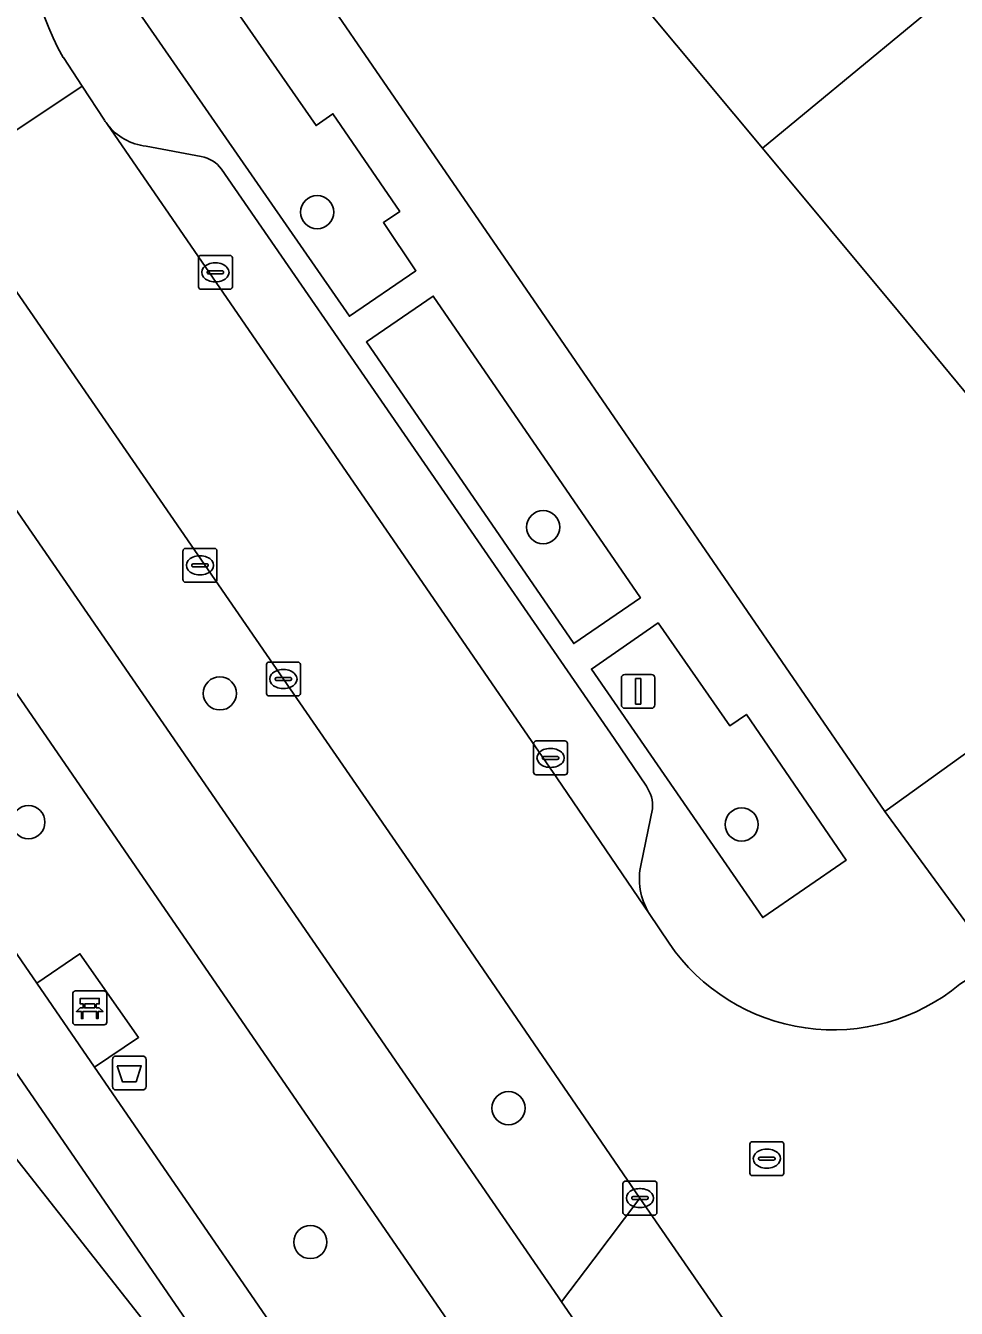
# Model space of a CAD drawing. Extents: x 159888 to 160761, y 384031 to 384750.
# Drawn here: x 160314.88 to 160342.34, y 384220.6 to 384258.44 of the extents above; entities that cross this region are included whole.
import ezdxf

# ---------------------------------------------------------------- set-up
doc = ezdxf.new("R2010")
doc.units = 0
for name, color, linetype in [('IMGEO_Afvalbak', 7, 'Continuous'), ('IMGEO_Bank', 7, 'Continuous'), ('IMGEO_Berm_groen', 7, 'Continuous'), ('IMGEO_Boom', 7, 'Continuous'), ('IMGEO_Erf', 7, 'Continuous'), ('IMGEO_Fietspad_gesloten', 7, 'Continuous'), ('IMGEO_Groenvoorziening', 7, 'Continuous'), ('IMGEO_Kolk', 7, 'Continuous'), ('IMGEO_Lichtmast', 7, 'Continuous'), ('IMGEO_Pand', 7, 'Continuous'), ('IMGEO_Parkeervlak_open', 7, 'Continuous'), ('IMGEO_Rijbaan_lokaal_open', 7, 'Continuous'), ('IMGEO_Rioolput', 7, 'Continuous'), ('IMGEO_Voetpad_halfverhard', 7, 'Continuous'), ('IMGEO_Voetpad_open', 7, 'Continuous')]:
    doc.layers.add(name, color=color, linetype=linetype)

msp = doc.modelspace()

# ---------------------------------------------------------------- linework, layer by layer
at = {"layer": 'IMGEO_Afvalbak'}
for p, q in [((160317.441, 384227.145), (160317.441, 384227.945)), ((160317.441, 384227.945), (160317.441, 384227.145)), ((160317.541, 384228.045), (160318.331, 384228.045)), ((160318.331, 384228.045), (160317.541, 384228.045)), ((160318.431, 384227.945), (160318.431, 384227.145)), ((160318.431, 384227.145), (160318.431, 384227.945)), ((160318.331, 384227.045), (160317.541, 384227.045)), ((160317.541, 384227.045), (160318.331, 384227.045))]:
    msp.add_line(p, q, dxfattribs=at)
msp.add_lwpolyline([(160317.584, 384227.759), (160318.288, 384227.759), (160318.139, 384227.289), (160317.733, 384227.289), (160317.584, 384227.759)], dxfattribs=at)
for centre, start, end in [((160317.541, 384227.945), 90, 180), ((160317.541, 384227.945), 90, 180), ((160318.331, 384227.945), 0, 90), ((160318.331, 384227.945), 360, 90), ((160317.541, 384227.145), 180, 270), ((160317.541, 384227.145), 180, 270), ((160318.331, 384227.145), 270, 0), ((160318.331, 384227.145), 270, 0)]:
    msp.add_arc(centre, 0.1, start, end, dxfattribs=at)
at = {"layer": 'IMGEO_Bank'}
for p, q in [((160316.271, 384229.039), (160316.271, 384229.88)), ((160316.271, 384229.88), (160316.271, 384229.039)), ((160316.346, 384229.964), (160317.187, 384229.964)), ((160317.187, 384229.964), (160316.346, 384229.964)), ((160317.271, 384229.889), (160317.271, 384229.048)), ((160317.271, 384229.048), (160317.271, 384229.889)), ((160316.968, 384229.362), (160316.575, 384229.362)), ((160316.58, 384229.47), (160316.58, 384229.576)), ((160316.624, 384229.576), (160316.624, 384229.47)), ((160316.912, 384229.582), (160316.63, 384229.582)), ((160316.63, 384229.464), (160316.912, 384229.464)), ((160316.918, 384229.47), (160316.918, 384229.576)), ((160316.962, 384229.576), (160316.962, 384229.47)), ((160317.196, 384228.964), (160316.355, 384228.964)), ((160316.355, 384228.964), (160317.196, 384228.964))]:
    msp.add_line(p, q, dxfattribs=at)
for points in [[(160316.574, 384229.582), (160316.488, 384229.582), (160316.488, 384229.743), (160317.051, 384229.743), (160317.051, 384229.582), (160316.968, 384229.582)], [(160316.518, 384229.362), (160316.376, 384229.362), (160316.488, 384229.464), (160316.574, 384229.464)], [(160316.568, 384229.355), (160316.568, 384229.148), (160316.525, 384229.148), (160316.525, 384229.355)], [(160316.968, 384229.464), (160317.051, 384229.464), (160317.163, 384229.362), (160317.024, 384229.362)], [(160317.018, 384229.355), (160317.018, 384229.148), (160316.974, 384229.148), (160316.974, 384229.355)]]:
    msp.add_lwpolyline(points, dxfattribs=at)
for centre, radius, start, end in [((160316.349, 384229.886), 0.0779, 92.4484, 184.2845), ((160316.349, 384229.886), 0.0779, 92.4484, 184.2845), ((160317.193, 384229.886), 0.0779, 2.4484, 94.2845), ((160317.193, 384229.886), 0.0779, 2.4484, 94.2845), ((160316.518, 384229.355), 0.00671, 2.8957, 87.1043), ((160316.575, 384229.355), 0.00671, 92.8957, 177.1043), ((160316.573, 384229.575), 0.00671, 2.8957, 87.1043), ((160316.573, 384229.471), 0.00671, 272.8957, 357.1043), ((160316.63, 384229.575), 0.00671, 92.8957, 177.1043), ((160316.63, 384229.471), 0.00671, 182.8957, 267.1043), ((160316.912, 384229.575), 0.00671, 2.8957, 87.1043), ((160316.912, 384229.471), 0.00671, 272.8957, 357.1043), ((160316.969, 384229.575), 0.00671, 92.8957, 177.1043), ((160316.969, 384229.471), 0.00671, 182.8957, 267.1043), ((160316.967, 384229.355), 0.00671, 2.8957, 87.1043), ((160317.024, 384229.355), 0.00671, 92.8957, 177.1043), ((160316.349, 384229.042), 0.0779, 182.4484, 274.2845), ((160316.349, 384229.042), 0.0779, 182.4484, 274.2845), ((160317.193, 384229.042), 0.0779, 272.4484, 4.2845), ((160317.193, 384229.042), 0.0779, 272.4484, 4.2845)]:
    msp.add_arc(centre, radius, start, end, dxfattribs=at)
at = {"layer": 'IMGEO_Berm_groen'}
msp.add_lwpolyline([(160304.748, 384258.435), (160330.585, 384220.947), (160330.691, 384220.794), (160331.643, 384222.055), (160333.002, 384223.856), (160326.378, 384233.514), (160322.484, 384239.165), (160314.203, 384251.171)], dxfattribs=at)
msp.add_lwpolyline([(160301.925, 384257.178), (160300.682, 384256.338), (160298.331, 384254.75), (160299.41, 384253.179), (160300.709, 384254.051), (160302.408, 384251.61), (160301.105, 384250.714), (160315.208, 384230.198), (160316.479, 384231.06), (160318.21, 384228.593), (160316.915, 384227.715), (160324.548, 384216.611), (160326.88, 384218.258), (160328.105, 384219.124)], close=True, dxfattribs=at)
at = {"layer": 'IMGEO_Boom'}
for centre in [(160323.479, 384252.933), (160330.145, 384243.645), (160320.61, 384238.741), (160314.961, 384234.944), (160336.001, 384234.875), (160329.124, 384226.508), (160323.279, 384222.559)]:
    msp.add_circle(centre, 0.489, dxfattribs=at)
at = {"layer": 'IMGEO_Erf'}
for points in [[(160340.225, 384235.253), (160354.731, 384245.687), (160357.767, 384248.02), (160358.209, 384248.5), (160356.959, 384250), (160333.927, 384277.642), (160318.92, 384266.275), (160330.097, 384250)], [(160342.239, 384259.468), (160350.101, 384250), (160351.726, 384248.043), (160353.105, 384249.183), (160354.506, 384247.489), (160347.147, 384241.401), (160345.684, 384243.17), (160346.039, 384243.463), (160340.632, 384250), (160336.616, 384254.819), (160327.269, 384266.034), (160326.868, 384265.704), (160325.333, 384267.508), (160330.555, 384271.85), (160332.038, 384270.121), (160332.771, 384270.87)]]:
    msp.add_lwpolyline(points, close=True, dxfattribs=at)
at = {"layer": 'IMGEO_Fietspad_gesloten'}
for points in [[(160300.173, 384259.725), (160301.925, 384257.178), (160328.105, 384219.124), (160330.579, 384215.605), (160356.471, 384178.065), (160358.061, 384175.74), (160383.338, 384139.04), (160385.76, 384140.807), (160385.525, 384141.156), (160385.517, 384141.168), (160379.582, 384150.01), (160360.492, 384177.637)], [(160360.492, 384177.637), (160360.859, 384178.175), (160361.603, 384178.668), (160363.339, 384179.819), (160361.72, 384182.176), (160359.923, 384180.881), (160359.126, 384180.306), (160358.513, 384180.285), (160332.952, 384217.524), (160330.691, 384220.794), (160330.585, 384220.947), (160304.748, 384258.435)]]:
    msp.add_lwpolyline(points, dxfattribs=at)
at = {"layer": 'IMGEO_Groenvoorziening'}
for points in [[(160324.429, 384249.862), (160326.392, 384251.208), (160325.436, 384252.629), (160325.918, 384252.958), (160323.946, 384255.836), (160323.448, 384255.49), (160318.471, 384262.644), (160316.536, 384261.258)], [(160331.048, 384240.211), (160333.017, 384241.563), (160326.906, 384250.459), (160324.932, 384249.106)], [(160331.569, 384239.458), (160336.625, 384232.13), (160339.089, 384233.826), (160336.142, 384238.119), (160335.652, 384237.788), (160333.537, 384240.821)]]:
    msp.add_lwpolyline(points, close=True, dxfattribs=at)
for points in [[(160309.437, 384235.048), (160308.685, 384232.517), (160318.895, 384219.556)], [(160314.349, 384208.331), (160320.717, 384212.982), (160322.23, 384214.136), (160322.893, 384215.5), (160309.437, 384235.048)], [(160318.895, 384219.556), (160308.685, 384232.517), (160301.515, 384208.394)]]:
    msp.add_lwpolyline(points, dxfattribs=at)
at = {"layer": 'IMGEO_Kolk'}
for p, q in [((160320.052, 384251.659), (160320.904, 384251.659)), ((160319.977, 384250.733), (160319.977, 384251.585)), ((160320.465, 384251.439), (160320.49, 384251.439)), ((160320.978, 384251.585), (160320.978, 384250.733)), ((160320.236, 384251.153), (160320.236, 384251.165)), ((160320.674, 384251.116), (160320.276, 384251.116)), ((160320.279, 384251.202), (160320.677, 384251.202)), ((160320.72, 384251.165), (160320.72, 384251.153)), ((160320.904, 384250.659), (160320.052, 384250.659)), ((160320.488, 384250.879), (160320.463, 384250.879)), ((160319.596, 384243.018), (160320.448, 384243.018)), ((160319.521, 384242.092), (160319.521, 384242.944)), ((160320.009, 384242.798), (160320.034, 384242.798)), ((160320.522, 384242.944), (160320.522, 384242.092)), ((160319.78, 384242.512), (160319.78, 384242.524)), ((160320.218, 384242.475), (160319.82, 384242.475)), ((160319.823, 384242.561), (160320.221, 384242.561)), ((160320.032, 384242.238), (160320.007, 384242.238)), ((160320.264, 384242.524), (160320.264, 384242.512)), ((160320.448, 384242.018), (160319.596, 384242.018)), ((160321.983, 384238.739), (160321.983, 384239.591)), ((160322.058, 384239.665), (160322.91, 384239.665)), ((160322.984, 384239.591), (160322.984, 384238.739)), ((160322.242, 384239.159), (160322.242, 384239.171)), ((160322.285, 384239.208), (160322.683, 384239.208)), ((160322.471, 384239.445), (160322.496, 384239.445)), ((160322.726, 384239.171), (160322.726, 384239.159)), ((160322.68, 384239.122), (160322.282, 384239.122)), ((160322.494, 384238.885), (160322.469, 384238.885)), ((160322.91, 384238.665), (160322.058, 384238.665)), ((160329.938, 384237.339), (160330.79, 384237.339)), ((160329.863, 384236.413), (160329.863, 384237.265)), ((160330.351, 384237.119), (160330.376, 384237.119)), ((160330.864, 384237.265), (160330.864, 384236.413)), ((160330.122, 384236.833), (160330.122, 384236.845)), ((160330.56, 384236.796), (160330.162, 384236.796)), ((160330.165, 384236.882), (160330.563, 384236.882)), ((160330.374, 384236.559), (160330.349, 384236.559)), ((160330.606, 384236.845), (160330.606, 384236.833)), ((160330.79, 384236.339), (160329.938, 384236.339)), ((160332.501, 384223.43), (160332.501, 384224.282)), ((160332.576, 384224.356), (160333.428, 384224.356)), ((160332.989, 384224.136), (160333.014, 384224.136)), ((160333.502, 384224.282), (160333.502, 384223.43)), ((160332.76, 384223.85), (160332.76, 384223.862)), ((160333.198, 384223.813), (160332.8, 384223.813)), ((160332.803, 384223.899), (160333.201, 384223.899)), ((160333.244, 384223.862), (160333.244, 384223.85)), ((160333.428, 384223.356), (160332.576, 384223.356)), ((160333.012, 384223.576), (160332.987, 384223.576))]:
    msp.add_line(p, q, dxfattribs=at)
for points in [[(160320.052, 384251.659), (160320.904, 384251.659)], [(160319.977, 384250.733), (160319.977, 384251.585)], [(160320.978, 384251.585), (160320.978, 384250.733)], [(160320.904, 384250.659), (160320.052, 384250.659)], [(160319.596, 384243.018), (160320.448, 384243.018)], [(160319.521, 384242.092), (160319.521, 384242.944)], [(160320.522, 384242.944), (160320.522, 384242.092)], [(160320.448, 384242.018), (160319.596, 384242.018)], [(160321.983, 384238.739), (160321.983, 384239.591)], [(160322.058, 384239.665), (160322.91, 384239.665)], [(160322.984, 384239.591), (160322.984, 384238.739)], [(160322.91, 384238.665), (160322.058, 384238.665)], [(160329.938, 384237.339), (160330.79, 384237.339)], [(160329.863, 384236.413), (160329.863, 384237.265)], [(160330.864, 384237.265), (160330.864, 384236.413)], [(160330.79, 384236.339), (160329.938, 384236.339)], [(160332.501, 384223.43), (160332.501, 384224.282)], [(160332.576, 384224.356), (160333.428, 384224.356)], [(160333.502, 384224.282), (160333.502, 384223.43)], [(160333.428, 384223.356), (160332.576, 384223.356)]]:
    msp.add_lwpolyline(points, dxfattribs=at)
for centre, radius, start, end in [((160320.054, 384251.583), 0.0765, 91.552, 178.448), ((160320.054, 384251.583), 0.0765, 91.552, 178.448), ((160320.902, 384251.583), 0.0765, 1.552, 88.448), ((160320.902, 384251.583), 0.0765, 1.552, 88.448), ((160320.276, 384251.162), 0.0403, 85.8775, 175.7526), ((160320.273, 384251.152), 0.0366, 178.938, 274.7102), ((160320.677, 384251.159), 0.043, 264.8664, 352.4533), ((160320.681, 384251.164), 0.0386, 1.7309, 96.639), ((160320.054, 384250.735), 0.0765, 181.552, 268.448), ((160320.054, 384250.735), 0.0765, 181.552, 268.448), ((160320.902, 384250.735), 0.0765, 271.552, 358.448), ((160320.902, 384250.735), 0.0765, 271.552, 358.448), ((160319.598, 384242.942), 0.0765, 91.552, 178.448), ((160319.598, 384242.942), 0.0765, 91.552, 178.448), ((160320.446, 384242.942), 0.0765, 1.552, 88.448), ((160320.446, 384242.942), 0.0765, 1.552, 88.448), ((160319.82, 384242.521), 0.0403, 85.8775, 175.7526), ((160319.817, 384242.511), 0.0366, 178.938, 274.7102), ((160320.221, 384242.518), 0.043, 264.8664, 352.4533), ((160320.225, 384242.523), 0.0386, 1.7309, 96.639), ((160319.598, 384242.094), 0.0765, 181.552, 268.448), ((160319.598, 384242.094), 0.0765, 181.552, 268.448), ((160320.446, 384242.094), 0.0765, 271.552, 358.448), ((160320.446, 384242.094), 0.0765, 271.552, 358.448), ((160322.06, 384239.589), 0.0765, 91.552, 178.448), ((160322.06, 384239.589), 0.0765, 91.552, 178.448), ((160322.908, 384239.589), 0.0765, 1.552, 88.448), ((160322.908, 384239.589), 0.0765, 1.552, 88.448), ((160322.282, 384239.168), 0.0403, 85.8775, 175.7526), ((160322.687, 384239.17), 0.0386, 1.7309, 96.639), ((160322.279, 384239.158), 0.0366, 178.938, 274.7102), ((160322.683, 384239.165), 0.043, 264.8664, 352.4533), ((160322.06, 384238.741), 0.0765, 181.552, 268.448), ((160322.06, 384238.741), 0.0765, 181.552, 268.448), ((160322.908, 384238.741), 0.0765, 271.552, 358.448), ((160322.908, 384238.741), 0.0765, 271.552, 358.448), ((160329.94, 384237.263), 0.0765, 91.552, 178.448), ((160329.94, 384237.263), 0.0765, 91.552, 178.448), ((160330.788, 384237.263), 0.0765, 1.552, 88.448), ((160330.788, 384237.263), 0.0765, 1.552, 88.448), ((160330.162, 384236.842), 0.0403, 85.8775, 175.7526), ((160330.159, 384236.832), 0.0366, 178.938, 274.7102), ((160330.563, 384236.839), 0.043, 264.8664, 352.4533), ((160330.567, 384236.844), 0.0386, 1.7309, 96.639), ((160329.94, 384236.415), 0.0765, 181.552, 268.448), ((160329.94, 384236.415), 0.0765, 181.552, 268.448), ((160330.788, 384236.415), 0.0765, 271.552, 358.448), ((160330.788, 384236.415), 0.0765, 271.552, 358.448), ((160332.578, 384224.28), 0.0765, 91.552, 178.448), ((160332.578, 384224.28), 0.0765, 91.552, 178.448), ((160333.426, 384224.28), 0.0765, 1.552, 88.448), ((160333.426, 384224.28), 0.0765, 1.552, 88.448), ((160332.8, 384223.859), 0.0403, 85.8775, 175.7526), ((160332.797, 384223.849), 0.0366, 178.938, 274.7102), ((160333.201, 384223.856), 0.043, 264.8664, 352.4533), ((160333.205, 384223.861), 0.0386, 1.7309, 96.639), ((160332.578, 384223.432), 0.0765, 181.552, 268.448), ((160332.578, 384223.432), 0.0765, 181.552, 268.448), ((160333.426, 384223.432), 0.0765, 271.552, 358.448), ((160333.426, 384223.432), 0.0765, 271.552, 358.448)]:
    msp.add_arc(centre, radius, start, end, dxfattribs=at)
for centre, major_axis, ratio, start_param, end_param in [((160320.464, 384251.159), (-0.387, 0.002), 0.722429, 4.712389, 7.853982), ((160320.489, 384251.159), (-0.39, 0.002), 0.717154, 1.570796, 4.712389), ((160320.008, 384242.518), (-0.387, 0.002), 0.722429, 4.712389, 7.853982), ((160320.033, 384242.518), (-0.39, 0.002), 0.717154, 1.570796, 4.712389), ((160322.47, 384239.165), (-0.387, 0.002), 0.722429, 4.712389, 7.853982), ((160322.495, 384239.165), (-0.39, 0.002), 0.717154, 1.570796, 4.712389), ((160330.35, 384236.839), (-0.387, 0.002), 0.722429, 4.712389, 7.853982), ((160330.375, 384236.839), (-0.39, 0.002), 0.717154, 1.570796, 4.712389), ((160332.988, 384223.856), (-0.387, 0.002), 0.722429, 4.712389, 7.853982), ((160333.013, 384223.856), (-0.39, 0.002), 0.717154, 1.570796, 4.712389)]:
    msp.add_ellipse(centre, major_axis=major_axis, ratio=ratio, start_param=start_param, end_param=end_param, dxfattribs=at)
at = {"layer": 'IMGEO_Lichtmast'}
for p, q in [((160332.453, 384238.401), (160332.453, 384239.201)), ((160332.453, 384239.201), (160332.453, 384238.401)), ((160332.553, 384239.301), (160333.343, 384239.301)), ((160333.343, 384239.301), (160332.553, 384239.301)), ((160333.443, 384239.201), (160333.443, 384238.401)), ((160333.443, 384238.401), (160333.443, 384239.201)), ((160333.343, 384238.301), (160332.553, 384238.301)), ((160332.553, 384238.301), (160333.343, 384238.301))]:
    msp.add_line(p, q, dxfattribs=at)
msp.add_lwpolyline([(160332.873, 384239.176), (160333.023, 384239.176), (160333.023, 384238.426), (160332.873, 384238.426), (160332.873, 384239.176)], dxfattribs=at)
for centre, start, end in [((160332.553, 384239.201), 90, 180), ((160332.553, 384239.201), 90, 180), ((160333.343, 384239.201), 0, 90), ((160333.343, 384239.201), 360, 90), ((160332.553, 384238.401), 180, 270), ((160332.553, 384238.401), 180, 270), ((160333.343, 384238.401), 270, 0), ((160333.343, 384238.401), 270, 0)]:
    msp.add_arc(centre, 0.1, start, end, dxfattribs=at)
at = {"layer": 'IMGEO_Pand'}
for points in [[(160342.239, 384259.468), (160332.771, 384270.87), (160332.038, 384270.121), (160330.555, 384271.85), (160325.333, 384267.508), (160326.868, 384265.704), (160327.269, 384266.034), (160336.616, 384254.819)], [(160342.239, 384259.468), (160336.616, 384254.819), (160340.632, 384250), (160346.039, 384243.463), (160345.684, 384243.17), (160347.147, 384241.401), (160354.506, 384247.489), (160353.105, 384249.183), (160351.726, 384248.043), (160350.101, 384250)]]:
    msp.add_lwpolyline(points, close=True, dxfattribs=at)
at = {"layer": 'IMGEO_Parkeervlak_open'}
for points in [[(160317.293, 384255.522), (160330.545, 384236.25), (160333.27, 384232.249)], [(160320.056, 384254.577), (160318.435, 384254.878)], [(160333.192, 384236.005), (160332.238, 384237.414), (160320.66, 384254.201)], [(160333.033, 384233.71), (160333.374, 384235.34)]]:
    msp.add_lwpolyline(points, dxfattribs=at)
for centre, radius, start, end in [((160318.607, 384256.518), 1.648, 217.1486, 264.0121), ((160319.87, 384253.605), 0.99, 37.035, 79.1591), ((160332.299, 384235.403), 1.077, 356.6363, 33.976), ((160334.982, 384233.276), 1.996, 167.4564, 210.9718)]:
    msp.add_arc(centre, radius, start, end, dxfattribs=at)
at = {"layer": 'IMGEO_Rijbaan_lokaal_open'}
for points in [[(160305.677, 384272.525), (160301.558, 384269.624), (160306.009, 384263.129), (160307.611, 384260.791), (160312.362, 384253.857), (160316.546, 384256.653), (160315.991, 384257.496)], [(160317.21, 384255.643), (160316.546, 384256.653), (160312.362, 384253.857), (160314.203, 384251.171), (160322.484, 384239.165), (160326.378, 384233.514), (160333.002, 384223.856), (160336.597, 384218.641), (160345.217, 384206.146), (160351.005, 384197.748), (160353.761, 384193.768), (160357.438, 384188.412), (160361.579, 384191.179), (160360.422, 384192.853), (160360.337, 384192.977), (160344.304, 384216.29), (160343.137, 384218.035)], [(160333.861, 384231.373), (160333.27, 384232.249), (160330.545, 384236.25), (160317.293, 384255.522)]]:
    msp.add_lwpolyline(points, dxfattribs=at)
for centre, radius, start, end in [((160321.843, 384260.936), 6.788, 125.5762, 210.4448), ((160319.011, 384256.789), 2.135, 212.4788, 216.4176), ((160338.702, 384234.681), 5.864, 214.3481, 309.5638)]:
    msp.add_arc(centre, radius, start, end, dxfattribs=at)
at = {"layer": 'IMGEO_Rioolput'}
for p, q in [((160336.244, 384224.593), (160336.244, 384225.445)), ((160336.319, 384225.519), (160337.171, 384225.519)), ((160336.732, 384225.299), (160336.757, 384225.299)), ((160337.245, 384225.445), (160337.245, 384224.593)), ((160336.503, 384225.013), (160336.503, 384225.025)), ((160336.941, 384224.976), (160336.543, 384224.976)), ((160336.546, 384225.062), (160336.944, 384225.062)), ((160336.987, 384225.025), (160336.987, 384225.013)), ((160337.171, 384224.519), (160336.319, 384224.519)), ((160336.755, 384224.739), (160336.73, 384224.739))]:
    msp.add_line(p, q, dxfattribs=at)
for points in [[(160336.244, 384224.593), (160336.244, 384225.445)], [(160336.319, 384225.519), (160337.171, 384225.519)], [(160337.245, 384225.445), (160337.245, 384224.593)], [(160337.171, 384224.519), (160336.319, 384224.519)]]:
    msp.add_lwpolyline(points, dxfattribs=at)
for centre, radius, start, end in [((160336.321, 384225.443), 0.0765, 91.552, 178.448), ((160336.321, 384225.443), 0.0765, 91.552, 178.448), ((160337.169, 384225.443), 0.0765, 1.552, 88.448), ((160337.169, 384225.443), 0.0765, 1.552, 88.448), ((160336.543, 384225.022), 0.0403, 85.8775, 175.7526), ((160336.54, 384225.012), 0.0366, 178.938, 274.7102), ((160336.944, 384225.019), 0.043, 264.8664, 352.4533), ((160336.948, 384225.024), 0.0386, 1.7309, 96.639), ((160336.321, 384224.595), 0.0765, 181.552, 268.448), ((160336.321, 384224.595), 0.0765, 181.552, 268.448), ((160337.169, 384224.595), 0.0765, 271.552, 358.448), ((160337.169, 384224.595), 0.0765, 271.552, 358.448)]:
    msp.add_arc(centre, radius, start, end, dxfattribs=at)
for centre, major_axis, ratio, start_param, end_param in [((160336.731, 384225.019), (-0.387, 0.002), 0.722429, 4.712389, 7.853982), ((160336.756, 384225.019), (-0.39, 0.002), 0.717154, 1.570796, 4.712389)]:
    msp.add_ellipse(centre, major_axis=major_axis, ratio=ratio, start_param=start_param, end_param=end_param, dxfattribs=at)
at = {"layer": 'IMGEO_Voetpad_halfverhard'}
msp.add_lwpolyline([(160275.61, 384284.187), (160309.437, 384235.048), (160322.893, 384215.5), (160324.548, 384216.611), (160316.915, 384227.715), (160315.208, 384230.198), (160301.105, 384250.714), (160299.41, 384253.179), (160298.331, 384254.75), (160300.682, 384256.338), (160301.925, 384257.178), (160300.173, 384259.725)], dxfattribs=at)
at = {"layer": 'IMGEO_Voetpad_open'}
for points in [[(160412.696, 384297.247), (160415.801, 384300.405), (160413.221, 384303.667), (160403.325, 384293.755), (160393.291, 384283.706), (160383.258, 384273.657), (160373.224, 384263.607), (160363.191, 384253.558), (160360.504, 384250.764), (160358.209, 384248.5), (160357.767, 384248.02), (160354.731, 384245.687), (160340.225, 384235.253), (160343.475, 384230.828), (160344.158, 384231.267)], [(160342.437, 384230.161), (160343.475, 384230.828), (160340.225, 384235.253), (160330.097, 384250), (160318.92, 384266.275)], [(160315.991, 384257.496), (160316.546, 384256.653), (160317.21, 384255.643)], [(160318.435, 384254.878), (160320.056, 384254.577)], [(160320.66, 384254.201), (160332.238, 384237.414), (160333.192, 384236.005)], [(160333.374, 384235.34), (160333.033, 384233.71)], [(160333.27, 384232.249), (160333.861, 384231.373)]]:
    msp.add_lwpolyline(points, dxfattribs=at)
for points in [[(160323.946, 384255.836), (160325.918, 384252.958), (160325.436, 384252.629), (160326.392, 384251.208), (160324.429, 384249.862), (160316.536, 384261.258), (160318.471, 384262.644), (160323.448, 384255.49)], [(160326.906, 384250.459), (160333.017, 384241.563), (160331.048, 384240.211), (160324.932, 384249.106)], [(160333.537, 384240.821), (160335.652, 384237.788), (160336.142, 384238.119), (160339.089, 384233.826), (160336.625, 384232.13), (160331.569, 384239.458)], [(160315.208, 384230.198), (160316.915, 384227.715), (160318.21, 384228.593), (160316.479, 384231.06)], [(160333.002, 384223.856), (160331.643, 384222.055), (160330.691, 384220.794), (160332.952, 384217.524), (160334.455, 384217.985), (160336.597, 384218.641)]]:
    msp.add_lwpolyline(points, close=True, dxfattribs=at)
for centre, radius, start, end in [((160321.843, 384260.936), 6.788, 125.5762, 210.4448), ((160319.011, 384256.789), 2.135, 212.4788, 216.4176), ((160318.607, 384256.518), 1.648, 217.1486, 264.0121), ((160319.87, 384253.605), 0.99, 37.035, 79.1591), ((160332.299, 384235.403), 1.077, 356.6363, 33.976), ((160334.982, 384233.276), 1.996, 167.4564, 210.9718), ((160338.702, 384234.681), 5.864, 214.3481, 309.5638)]:
    msp.add_arc(centre, radius, start, end, dxfattribs=at)

doc.saveas('drawing.dxf')
